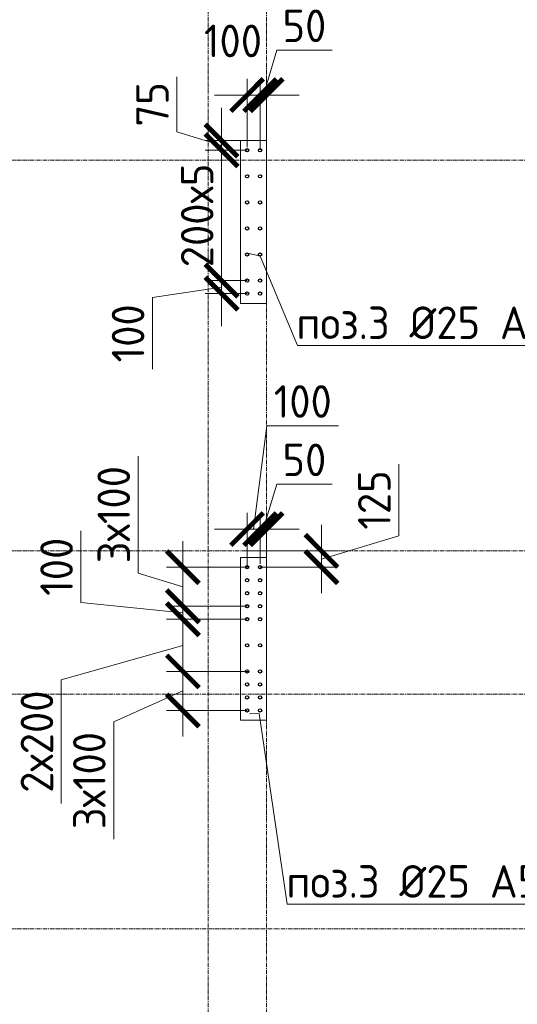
# Model space of a CAD drawing. Header units: millimetres. Extents: x -56135 to 1694203, y -446411 to -23139.
# Tile 271 of 311: x 967611 to 971435, y -75050 to -67493. Entities that reach past the tile are written whole.
import ezdxf
from ezdxf import colors
from ezdxf.entities.mleader import LeaderData, LeaderLine
from ezdxf.math import Vec2, Vec3

# ---------------------------------------------------------------- set-up
doc = ezdxf.new("R2010")
doc.units = ezdxf.units.MM
for name, pattern in [('01 Штриховая _4 мм_', [6, 3.5, -2.5]), ('______5', [1100, 800, -100, 100, -100]), ('HIDDEN2', [4.7625, 3.175, -1.5875]), ('осевая', [50.8, 31.75, -6.35, 6.35, -6.35])]:
    doc.linetypes.add(name, pattern=pattern)
for name, color, linetype, lineweight in [('1 Стены', 3, 'Continuous', 30), ('Оси', 40, '______5', 18), ('подоснова', 151, 'Continuous', 5), ('РАЗМЕРЫ', 1, 'Continuous', 9), ('СТЕНЫ', 3, 'Continuous', 30)]:
    doc.layers.add(name, color=color, linetype=linetype, lineweight=lineweight)
doc.styles.add('GOST-2.304_Type-B', font='GOST_Common.ttf')
doc.dimstyles.new('СПДС', dxfattribs={"dimscale": 100, "dimtxt": 2.5, "dimasz": 2.5, "dimexe": 1.25, "dimexo": 0, "dimtad": 1, "dimdec": 0, "dimtxsty": 'GOST-2.304_Type-B', "dimblk": 'ARCHTICK', "dimcen": 2.5, "dimdle": 2, "dimadec": 0, "dimazin": 2, "dimtfac": 0.75, "dimtdec": 0, "dimtmove": 1, "dimatfit": 3, "dimfxl": 1, "dimtolj": 1, "dimarcsym": 1})

# ---------------------------------------------------------------- blocks, each defined once
blk = doc.blocks.new('оси 2.2-2.3')
at = {"layer": 'Оси', "color": 16, "linetype": 'осевая', "lineweight": 0, "transparency": 33554687}
for p, q in [((482754.9, -105027.5), (482754.9, -134138.1)), ((483204.9, -105027.5), (483204.9, -134138.1)), ((468076.3, -113595.4), (524372.9, -113595.4)), ((468076.3, -116595.4), (524372.9, -116595.4)), ((468076.3, -117695.4), (524372.9, -117695.4)), ((468076.3, -119495.4), (524372.9, -119495.4))]:
    blk.add_line(p, q, dxfattribs=at)
blk = doc.blocks.new('стены тп')
at = {"layer": '1 Стены', "color": 252, "linetype": 'HIDDEN2', "lineweight": 0, "true_color": 0x939598}
for p, q in [((871140.6, -194475.6), (871140.6, -195725.6)), ((871340.6, -194475.6), (871140.6, -194475.6)), ((871340.6, -195725.6), (871340.6, -194475.6)), ((871140.6, -195725.6), (871340.6, -195725.6)), ((871140.6, -197675.6), (871140.6, -198925.6)), ((871340.6, -197675.6), (871140.6, -197675.6)), ((871340.6, -198925.6), (871340.6, -197675.6)), ((871140.6, -198925.6), (871340.6, -198925.6))]:
    blk.add_line(p, q, dxfattribs=at)
blk = doc.blocks.new('_ArchTick')
at = {"color": 0, "linetype": 'ByBlock', "const_width": 0.15}
blk.add_lwpolyline([(-0.5, -0.5), (0.5, 0.5)], dxfattribs=at)
blk = doc.blocks.new('*D1780')
at = {"layer": 'DEFPOINTS', "color": 0, "transparency": 16777216}
for p in [(968865.1, -72495), (969358.2, -72495, -360), (969358.2, -72795, -360)]:
    blk.add_point(p, dxfattribs=at)
at = {"layer": 'РАЗМЕРЫ', "color": 0, "lineweight": -2, "transparency": 16777216}
for p, q in [((968865.1, -72995), (968865.1, -72295)), ((969358.2, -72495), (968740.1, -72495)), ((968865.1, -72645), (968333.9, -72883.2)), ((969358.2, -72795), (968740.1, -72795)), ((968333.9, -72883.2), (968333.9, -73783.2))]:
    blk.add_line(p, q, dxfattribs=at)
at = {"layer": 'РАЗМЕРЫ', "color": 0, "lineweight": -2, "transparency": 16777216, "xscale": 250, "yscale": 250, "zscale": 250}
for p, rotation in [((968865.1, -72495), 90), ((968865.1, -72795), 270)]:
    blk.add_blockref('_ArchTick', p, dxfattribs=dict(at, rotation=rotation))
at = {"layer": 'РАЗМЕРЫ', "color": 0, "transparency": 16777216, "insert": (968146.4, -73333.2), "char_height": 250, "attachment_point": 5, "rotation": 90, "style": 'GOST-2.304_Type-B'}
blk.add_mtext('\\A1;3х100', dxfattribs=at)
blk = doc.blocks.new('*D1781')
at = {"layer": 'DEFPOINTS', "color": 0, "transparency": 16777216}
for p in [(968865.1, -71695), (969358.2, -71695, -360), (969358.2, -71995, -360)]:
    blk.add_point(p, dxfattribs=at)
at = {"layer": 'РАЗМЕРЫ', "color": 0, "lineweight": -2, "transparency": 16777216}
for p, q in [((968521.4, -71741.9), (968521.4, -70841.9)), ((968865.1, -72195), (968865.1, -71495)), ((969358.2, -71695), (968740.1, -71695)), ((968865.1, -71845), (968521.4, -71741.9)), ((969358.2, -71995), (968740.1, -71995))]:
    blk.add_line(p, q, dxfattribs=at)
at = {"layer": 'РАЗМЕРЫ', "color": 0, "lineweight": -2, "transparency": 16777216, "xscale": 250, "yscale": 250, "zscale": 250}
for p, rotation in [((968865.1, -71695), 90), ((968865.1, -71995), 270)]:
    blk.add_blockref('_ArchTick', p, dxfattribs=dict(at, rotation=rotation))
at = {"layer": 'РАЗМЕРЫ', "color": 0, "transparency": 16777216, "insert": (968333.9, -71291.9), "char_height": 250, "attachment_point": 5, "rotation": 90, "style": 'GOST-2.304_Type-B'}
blk.add_mtext('\\A1;3х100', dxfattribs=at)
blk = doc.blocks.new('*D1782')
at = {"layer": 'DEFPOINTS', "color": 0, "transparency": 16777216}
for p in [(969358.2, -72095, -360), (968865.1, -72495), (969378.2, -72495, -360)]:
    blk.add_point(p, dxfattribs=at)
at = {"layer": 'РАЗМЕРЫ', "color": 0, "lineweight": -2, "transparency": 16777216}
for p, q in [((968865.1, -71895), (968865.1, -72695)), ((969358.2, -72095), (968740.1, -72095)), ((968865.1, -72295), (967931.1, -72559.3)), ((969378.2, -72495), (968740.1, -72495)), ((967931.1, -72559.3), (967931.1, -73509.3))]:
    blk.add_line(p, q, dxfattribs=at)
at = {"layer": 'РАЗМЕРЫ', "color": 0, "lineweight": -2, "transparency": 16777216, "xscale": 250, "yscale": 250, "zscale": 250}
for p, rotation in [((968865.1, -72095), 90), ((968865.1, -72495), 270)]:
    blk.add_blockref('_ArchTick', p, dxfattribs=dict(at, rotation=rotation))
at = {"layer": 'РАЗМЕРЫ', "color": 0, "transparency": 16777216, "insert": (967743.6, -73034.3), "char_height": 250, "attachment_point": 5, "rotation": 90, "style": 'GOST-2.304_Type-B'}
blk.add_mtext('\\A1;2х200', dxfattribs=at)
blk = doc.blocks.new('*D1723')
at = {"layer": 'DEFPOINTS', "color": 0, "transparency": 16777216}
for p in [(968865.1, -71995), (969246.8, -71995), (969262.5, -72095)]:
    blk.add_point(p, dxfattribs=at)
at = {"layer": 'РАЗМЕРЫ', "color": 0, "lineweight": -2, "transparency": 16777216}
for p, q in [((968082.2, -71966.9), (968082.2, -71416.9)), ((968865.1, -71995), (968865.1, -71745)), ((968865.1, -72045), (968082.2, -71966.9)), ((969246.8, -71995), (968740.1, -71995)), ((968865.1, -72095), (968865.1, -71995)), ((968865.1, -72095), (968865.1, -71995)), ((969262.5, -72095), (968740.1, -72095)), ((968865.1, -72095), (968865.1, -72345))]:
    blk.add_line(p, q, dxfattribs=at)
at = {"layer": 'РАЗМЕРЫ', "color": 0, "lineweight": -2, "transparency": 16777216, "xscale": 250, "yscale": 250, "zscale": 250}
for p, rotation in [((968865.1, -71995), 270), ((968865.1, -72095), 90)]:
    blk.add_blockref('_ArchTick', p, dxfattribs=dict(at, rotation=rotation))
at = {"layer": 'РАЗМЕРЫ', "color": 0, "transparency": 16777216, "insert": (967894.7, -71691.9), "char_height": 250, "attachment_point": 5, "rotation": 90, "style": 'GOST-2.304_Type-B'}
blk.add_mtext('\\A1;100', dxfattribs=at)
blk = doc.blocks.new('*D1783')
at = {"layer": 'DEFPOINTS', "color": 0, "transparency": 16777216}
for p in [(969339.8, -71570, -360), (969929.7, -71570), (969458.5, -71695, -360)]:
    blk.add_point(p, dxfattribs=at)
at = {"layer": 'РАЗМЕРЫ', "color": 0, "lineweight": -2, "transparency": 16777216}
for p, q in [((970523.4, -71454.4), (970523.4, -70904.4)), ((969929.7, -71895), (969929.7, -71370)), ((969929.7, -71632.5), (970523.4, -71454.4)), ((969339.8, -71570), (970054.7, -71570)), ((969458.5, -71695), (970054.7, -71695))]:
    blk.add_line(p, q, dxfattribs=at)
at = {"layer": 'РАЗМЕРЫ', "color": 0, "lineweight": -2, "transparency": 16777216, "xscale": 250, "yscale": 250, "zscale": 250}
for p, rotation in [((969929.7, -71570), 90), ((969929.7, -71695), 270)]:
    blk.add_blockref('_ArchTick', p, dxfattribs=dict(at, rotation=rotation))
at = {"layer": 'РАЗМЕРЫ', "color": 0, "transparency": 16777216, "insert": (970335.9, -71179.4), "char_height": 250, "attachment_point": 5, "rotation": 90, "style": 'GOST-2.304_Type-B'}
blk.add_mtext('\\A1;125', dxfattribs=at)
blk = doc.blocks.new('*D1724')
at = {"layer": 'DEFPOINTS', "color": 0, "transparency": 16777216}
for p in [(969458.5, -71402.8), (969508, -71581.7), (969458.5, -71670)]:
    blk.add_point(p, dxfattribs=at)
at = {"layer": 'РАЗМЕРЫ', "color": 0, "lineweight": -2, "transparency": 16777216}
for p, q in [((969483.3, -71402.8), (969586.4, -71059)), ((969586.4, -71059), (970011.4, -71059)), ((969458.5, -71670), (969458.5, -71277.8)), ((969508, -71581.7), (969508, -71277.8)), ((969458.5, -71402.8), (969208.5, -71402.8)), ((969508, -71402.8), (969458.5, -71402.8)), ((969508, -71402.8), (969458.5, -71402.8)), ((969508, -71402.8), (969758, -71402.8))]:
    blk.add_line(p, q, dxfattribs=at)
at = {"layer": 'РАЗМЕРЫ', "color": 0, "lineweight": -2, "transparency": 16777216, "xscale": 250, "yscale": 250, "zscale": 250}
blk.add_blockref('_ArchTick', (969458.5, -71402.8), dxfattribs=at)
at = {"layer": 'РАЗМЕРЫ', "color": 0, "lineweight": -2, "transparency": 16777216, "xscale": 250, "yscale": 250, "zscale": 250, "rotation": 180}
blk.add_blockref('_ArchTick', (969508, -71402.8), dxfattribs=at)
at = {"layer": 'РАЗМЕРЫ', "color": 0, "transparency": 16777216, "insert": (969798.9, -70871.5), "char_height": 250, "attachment_point": 5, "style": 'GOST-2.304_Type-B'}
blk.add_mtext('\\A1;50', dxfattribs=at)
blk = doc.blocks.new('_None')
blk = doc.blocks.new('*D1784')
at = {"layer": 'DEFPOINTS', "color": 0, "transparency": 16777216}
for p in [(969371.4, -68420, -360), (969162.6, -68495), (969358.3, -68495, -360)]:
    blk.add_point(p, dxfattribs=at)
at = {"layer": 'РАЗМЕРЫ', "color": 0, "lineweight": -2, "transparency": 16777216}
for p, q in [((968818.9, -68354.4), (968818.9, -67930.5)), ((969162.6, -68420), (969162.6, -68170)), ((969162.6, -68457.5), (968818.9, -68354.4)), ((969371.4, -68420), (969037.6, -68420)), ((969162.6, -68420), (969162.6, -68495)), ((969162.6, -68420), (969162.6, -68495)), ((969358.3, -68495), (969037.6, -68495)), ((969162.6, -68495), (969162.6, -68745))]:
    blk.add_line(p, q, dxfattribs=at)
at = {"layer": 'РАЗМЕРЫ', "color": 0, "lineweight": -2, "transparency": 16777216, "xscale": 250, "yscale": 250, "zscale": 250}
for p, rotation in [((969162.6, -68420), 270), ((969162.6, -68495), 90)]:
    blk.add_blockref('_ArchTick', p, dxfattribs=dict(at, rotation=rotation))
at = {"layer": 'РАЗМЕРЫ', "color": 0, "transparency": 16777216, "insert": (968631.4, -68142.4), "char_height": 250, "attachment_point": 5, "rotation": 90, "style": 'GOST-2.304_Type-B'}
blk.add_mtext('\\A1;75', dxfattribs=at)
blk = doc.blocks.new('*D1785')
at = {"layer": 'DEFPOINTS', "color": 0, "transparency": 16777216}
for p in [(969358.3, -68495, -360), (969162.6, -69495), (969358.3, -69495, -360)]:
    blk.add_point(p, dxfattribs=at)
at = {"layer": 'РАЗМЕРЫ', "color": 0, "lineweight": -2, "transparency": 16777216}
for p, q in [((969162.6, -68295), (969162.6, -69695)), ((969358.3, -68495), (969037.6, -68495)), ((969358.3, -69495), (969037.6, -69495))]:
    blk.add_line(p, q, dxfattribs=at)
at = {"layer": 'РАЗМЕРЫ', "color": 0, "lineweight": -2, "transparency": 16777216, "xscale": 250, "yscale": 250, "zscale": 250}
for p, rotation in [((969162.6, -68495), 90), ((969162.6, -69495), 270)]:
    blk.add_blockref('_ArchTick', p, dxfattribs=dict(at, rotation=rotation))
at = {"layer": 'РАЗМЕРЫ', "color": 0, "transparency": 16777216, "insert": (968975.1, -68995), "char_height": 250, "attachment_point": 5, "rotation": 90, "style": 'GOST-2.304_Type-B'}
blk.add_mtext('\\A1;200х5', dxfattribs=at)
blk = doc.blocks.new('*D1786')
at = {"layer": 'DEFPOINTS', "color": 0, "transparency": 16777216}
for p in [(969358.3, -69495, -360), (969162.6, -69595), (969358.3, -69595, -360)]:
    blk.add_point(p, dxfattribs=at)
at = {"layer": 'РАЗМЕРЫ', "color": 0, "lineweight": -2, "transparency": 16777216}
for p, q in [((969162.6, -69495), (969162.6, -69245)), ((969358.3, -69495), (969037.6, -69495)), ((969162.6, -69495), (969162.6, -69595)), ((969162.6, -69495), (969162.6, -69595)), ((969162.6, -69545), (968631.4, -69625.1)), ((969358.3, -69595), (969037.6, -69595)), ((969162.6, -69595), (969162.6, -69845)), ((968631.4, -69625.1), (968631.4, -70175.1))]:
    blk.add_line(p, q, dxfattribs=at)
at = {"layer": 'РАЗМЕРЫ', "color": 0, "lineweight": -2, "transparency": 16777216, "xscale": 250, "yscale": 250, "zscale": 250}
for p, rotation in [((969162.6, -69495), 270), ((969162.6, -69595), 90)]:
    blk.add_blockref('_ArchTick', p, dxfattribs=dict(at, rotation=rotation))
at = {"layer": 'РАЗМЕРЫ', "color": 0, "transparency": 16777216, "insert": (968443.9, -69900.1), "char_height": 250, "attachment_point": 5, "rotation": 90, "style": 'GOST-2.304_Type-B'}
blk.add_mtext('\\A1;100', dxfattribs=at)
blk = doc.blocks.new('*D1787')
at = {"layer": 'DEFPOINTS', "color": 0, "transparency": 16777216}
for p in [(969458.7, -68071.3), (969508.3, -68420, -360), (969458.7, -68495, -360)]:
    blk.add_point(p, dxfattribs=at)
at = {"layer": 'РАЗМЕРЫ', "color": 0, "lineweight": -2, "transparency": 16777216}
for p, q in [((969483.5, -68071.3), (969586.6, -67727.5)), ((969586.6, -67727.5), (970011.6, -67727.5)), ((969458.7, -68495), (969458.7, -67946.3)), ((969508.3, -68420), (969508.3, -67946.3)), ((969458.7, -68071.3), (969208.7, -68071.3)), ((969508.3, -68071.3), (969458.7, -68071.3)), ((969508.3, -68071.3), (969458.7, -68071.3)), ((969508.3, -68071.3), (969758.3, -68071.3))]:
    blk.add_line(p, q, dxfattribs=at)
at = {"layer": 'РАЗМЕРЫ', "color": 0, "lineweight": -2, "transparency": 16777216, "xscale": 250, "yscale": 250, "zscale": 250}
blk.add_blockref('_ArchTick', (969458.7, -68071.3), dxfattribs=at)
at = {"layer": 'РАЗМЕРЫ', "color": 0, "lineweight": -2, "transparency": 16777216, "xscale": 250, "yscale": 250, "zscale": 250, "rotation": 180}
blk.add_blockref('_ArchTick', (969508.3, -68071.3), dxfattribs=at)
at = {"layer": 'РАЗМЕРЫ', "color": 0, "transparency": 16777216, "insert": (969799.1, -67540), "char_height": 250, "attachment_point": 5, "style": 'GOST-2.304_Type-B'}
blk.add_mtext('\\A1;50', dxfattribs=at)
blk = doc.blocks.new('*D1788')
at = {"layer": 'DEFPOINTS', "color": 0, "transparency": 16777216}
for p in [(969358.3, -68071.3), (969358.3, -68470, -360), (969458.7, -68495, -360)]:
    blk.add_point(p, dxfattribs=at)
at = {"layer": 'РАЗМЕРЫ', "color": 0, "lineweight": -2, "transparency": 16777216}
for p, q in [((969358.3, -68470), (969358.3, -67946.3)), ((969458.7, -68495), (969458.7, -67946.3)), ((969358.3, -68071.3), (969108.3, -68071.3)), ((969458.7, -68071.3), (969358.3, -68071.3)), ((969458.7, -68071.3), (969708.7, -68071.3))]:
    blk.add_line(p, q, dxfattribs=at)
at = {"layer": 'РАЗМЕРЫ', "color": 0, "lineweight": -2, "transparency": 16777216, "xscale": 250, "yscale": 250, "zscale": 250}
blk.add_blockref('_ArchTick', (969358.3, -68071.3), dxfattribs=at)
at = {"layer": 'РАЗМЕРЫ', "color": 0, "lineweight": -2, "transparency": 16777216, "xscale": 250, "yscale": 250, "zscale": 250, "rotation": 180}
blk.add_blockref('_ArchTick', (969458.7, -68071.3), dxfattribs=at)
at = {"layer": 'РАЗМЕРЫ', "color": 0, "transparency": 16777216, "insert": (969250.3, -67655.9), "char_height": 250, "attachment_point": 5, "style": 'GOST-2.304_Type-B'}
blk.add_mtext('\\A1;100', dxfattribs=at)
blk = doc.blocks.new('*D1735')
at = {"layer": 'DEFPOINTS', "color": 0, "transparency": 16777216}
for p in [(969358.2, -71402.8), (969358.2, -71695, -360), (969458.5, -71670)]:
    blk.add_point(p, dxfattribs=at)
at = {"layer": 'РАЗМЕРЫ', "color": 0, "lineweight": -2, "transparency": 16777216}
for p, q in [((969408.3, -71402.8), (969511.5, -70610.6)), ((969511.5, -70610.6), (970061.5, -70610.6)), ((969358.2, -71695), (969358.2, -71277.8)), ((969458.5, -71670), (969458.5, -71277.8)), ((969358.2, -71402.8), (969108.2, -71402.8)), ((969458.5, -71402.8), (969358.2, -71402.8)), ((969458.5, -71402.8), (969358.2, -71402.8)), ((969458.5, -71402.8), (969708.5, -71402.8))]:
    blk.add_line(p, q, dxfattribs=at)
at = {"layer": 'РАЗМЕРЫ', "color": 0, "lineweight": -2, "transparency": 16777216, "xscale": 250, "yscale": 250, "zscale": 250}
blk.add_blockref('_ArchTick', (969358.2, -71402.8), dxfattribs=at)
at = {"layer": 'РАЗМЕРЫ', "color": 0, "lineweight": -2, "transparency": 16777216, "xscale": 250, "yscale": 250, "zscale": 250, "rotation": 180}
blk.add_blockref('_ArchTick', (969458.5, -71402.8), dxfattribs=at)
at = {"layer": 'РАЗМЕРЫ', "color": 0, "transparency": 16777216, "insert": (969786.5, -70423.1), "char_height": 250, "attachment_point": 5, "style": 'GOST-2.304_Type-B'}
blk.add_mtext('\\A1;100', dxfattribs=at)
blk = doc.blocks.new('стены  тп')
at = {"layer": 'СТЕНЫ', "color": 251, "linetype": '01 Штриховая _4 мм_', "lineweight": 0, "true_color": 0x636466}
for p, q in [((551262.3, -323575.7, 3100), (551262.3, -324825.7, 3100)), ((551462.3, -323575.7, 3100), (551262.3, -323575.7, 3100)), ((551462.3, -324825.7, 3100), (551462.3, -323575.7, 3100)), ((551262.3, -324825.7, 3100), (551462.3, -324825.7, 3100)), ((551262.3, -326775.7, 3100), (551262.3, -328025.7, 3100)), ((551462.3, -326775.7, 3100), (551262.3, -326775.7, 3100)), ((551462.3, -328025.7, 3100), (551462.3, -326775.7, 3100)), ((551262.3, -328025.7, 3100), (551462.3, -328025.7, 3100))]:
    blk.add_line(p, q, dxfattribs=at)
blk = doc.blocks.new('прпрп')
at = {"layer": '1 Стены', "color": 252, "lineweight": 0, "true_color": 0x939598}
for p, q in [((969308.3, -68420, -360), (969508.3, -68420, -360)), ((969308.3, -69670, -360), (969308.3, -68420, -360)), ((969508.3, -68420, -360), (969508.3, -69670, -360)), ((969508.3, -69670, -360), (969308.3, -69670, -360)), ((969308.3, -72870, -360), (969308.3, -71620, -360)), ((969508.3, -71620, -360), (969508.3, -72870, -360)), ((969508.3, -72870, -360), (969308.3, -72870, -360))]:
    blk.add_line(p, q, dxfattribs=at)
at = {"layer": 'РАЗМЕРЫ', "color": 1, "linetype": 'Continuous', "lineweight": 30}
for centre in [(969358.3, -68495, -360), (969458.7, -68495, -360), (969358.3, -68695, -360), (969458.7, -68695, -360), (969358.3, -68895, -360), (969458.7, -68895, -360), (969358.3, -69095, -360), (969458.7, -69095, -360), (969358.3, -69295, -360), (969458.7, -69295, -360), (969358.3, -69495, -360), (969458.7, -69495, -360), (969358.3, -69595, -360), (969458.7, -69595, -360), (969358.2, -71695, -360), (969458.5, -71695, -360), (969358.2, -71795, -360), (969458.5, -71795, -360), (969358.2, -71895, -360), (969458.5, -71895, -360), (969358.2, -71995, -360), (969458.5, -71995, -360), (969358.2, -72095, -360), (969458.5, -72095, -360), (969358.2, -72295, -360), (969458.5, -72295, -360), (969358.2, -72495, -360), (969458.5, -72495, -360), (969358.2, -72595, -360), (969458.5, -72595, -360), (969358.2, -72695, -360), (969458.5, -72695, -360), (969358.2, -72795, -360), (969458.5, -72795, -360)]:
    blk.add_circle(centre, 12.5, dxfattribs=at)
at = {"layer": 'РАЗМЕРЫ', "color": 1}
for name, p in [('оси 2.2-2.3', (486303.3, 45025.4)), ('стены тп', (98167.6, 126055.6))]:
    blk.add_blockref(name, p, dxfattribs=at)
at = {"layer": 'РАЗМЕРЫ'}
blk.add_blockref('стены  тп', (418045.9, 255155.8, -3100), dxfattribs=at)
for base, p1, p2, picture, middle in [((969458.7, -68071.3), (969508.3, -68420, -360), (969458.7, -68495, -360), '*D1787', (969649.1, -67540)), ((969458.5163, -71402.7858), (969508.0222, -71581.7084), (969458.5163, -71669.9932), '*D1724', (969648.8943, -70871.5358))]:
    dim = blk.add_linear_dim(base=base, p1=p1, p2=p2, dimstyle='СПДС', dxfattribs=at)
    dim.commit()
    dim.dimension.update_dxf_attribs({"geometry": picture, "text_midpoint": middle})
for base, p1, p2, picture, middle in [((969358.3, -68071.3), (969458.7, -68495, -360), (969358.3, -68470, -360), '*D1788', (969250.3, -67843.4)), ((969358.2, -71402.8), (969458.5, -71670), (969358.2, -71695, -360), '*D1735', (969574, -70610.6))]:
    dim = blk.add_linear_dim(base=base, p1=p1, p2=p2, dimstyle='СПДС', dxfattribs=at)
    dim.commit()
    dim.dimension.update_dxf_attribs({"geometry": picture, "text_midpoint": middle, "dimtype": 128})
for base, p1, p2, picture, middle in [((969162.6, -68495), (969371.4, -68420, -360), (969358.3, -68495, -360), '*D1784', (968631.4, -68291.9)), ((969929.7, -71570), (969458.5, -71695, -360), (969339.8, -71570, -360), '*D1783', (970335.9, -71391.9))]:
    dim = blk.add_linear_dim(base=base, p1=p1, p2=p2, angle=90, dimstyle='СПДС', dxfattribs=at)
    dim.commit()
    dim.dimension.update_dxf_attribs({"geometry": picture, "text_midpoint": middle})
for base, p1, p2, text, picture, middle in [((969162.6, -69495), (969358.3, -68495, -360), (969358.3, -69495, -360), '200х5', '*D1785', (968975.1, -68995)), ((968865.1, -71695), (969358.2, -71995, -360), (969358.2, -71695, -360), '3х100', '*D1781', (968333.9, -71679.4))]:
    dim = blk.add_linear_dim(base=base, p1=p1, p2=p2, angle=90, text=text, dimstyle='СПДС', dxfattribs=at)
    dim.commit()
    dim.dimension.update_dxf_attribs({"geometry": picture, "text_midpoint": middle})
for base, p1, p2, picture, middle in [((969162.6, -69595), (969358.3, -69495, -360), (969358.3, -69595, -360), '*D1786', (968631.4, -69687.6)), ((968865.1, -71995), (969262.5, -72095), (969246.8, -71995), '*D1723', (968082.2, -71904.4))]:
    dim = blk.add_linear_dim(base=base, p1=p1, p2=p2, angle=90, dimstyle='СПДС', dxfattribs=at)
    dim.commit()
    dim.dimension.update_dxf_attribs({"geometry": picture, "text_midpoint": middle, "dimtype": 128})
for p1, p2, text, picture, middle in [((969358.2, -72095, -360), (969378.2, -72495, -360), '2х200', '*D1782', (967931.1, -72621.8)), ((969358.2, -72795, -360), (969358.2, -72495, -360), '3х100', '*D1780', (968333.9, -72945.7))]:
    dim = blk.add_linear_dim(base=(968865.1, -72495), p1=p1, p2=p2, angle=90, text=text, dimstyle='СПДС', dxfattribs=at)
    dim.commit()
    dim.dimension.update_dxf_attribs({"geometry": picture, "text_midpoint": middle, "dimtype": 128})
at = {"layer": 'подоснова', "color": 4, "ltscale": 0.3}
ml = blk.add_multileader_mtext('Standard', dxfattribs=at)
ml.set_content('{\\C2;поз.3 %%C25 А500С }', color=4, style='GOST-2.304_Type-B')
ml.set_leader_properties(color=256, linetype='ByLayer', lineweight=15)
ml.set_arrow_properties(name='NONE')
ml.build(insert=Vec2(0, 0))
ml.multileader.update_dxf_attribs({"text_left_attachment_type": 6, "text_right_attachment_type": 6, "dogleg_length": 0.1, "arrow_head_size": 18})
ctx = ml.context
ctx.base_point, ctx.char_height, ctx.arrow_head_size, ctx.landing_gap_size, ctx.plane_origin = Vec3(969745, -69994), 250, 18, 20, Vec3(974624.7, -68329.7)
ctx.left_attachment, ctx.right_attachment, ctx.text_align_type = 6, 6, 1
notes = []
notes.append((ctx, [(1, (1, 1, 0), (969744.9, -69994), (1, 0), 0.1, [(1, [(969364.8, -69284.3), (969458.7, -69307.5)], 0, [])])]))
ctx.mtext.insert, ctx.mtext.width, ctx.mtext.alignment, ctx.mtext.flow_direction = Vec3(970956.8, -69694), 4075.871, 2, 5
ml = blk.add_multileader_mtext('Standard', dxfattribs=at)
ml.set_content('{\\C2;поз.3 %%C25 А500С }', color=4, style='GOST-2.304_Type-B')
ml.set_leader_properties(color=256, linetype='ByLayer', lineweight=15)
ml.set_arrow_properties(name='NONE')
ml.build(insert=Vec2(0, 0))
ml.multileader.update_dxf_attribs({"text_left_attachment_type": 6, "text_right_attachment_type": 6, "dogleg_length": 0.1, "arrow_head_size": 18})
ctx = ml.context
ctx.base_point, ctx.char_height, ctx.arrow_head_size, ctx.landing_gap_size, ctx.plane_origin = Vec3(969667.6, -74282.1), 250, 18, 20, Vec3(974624.7, -73564.7)
ctx.left_attachment, ctx.right_attachment, ctx.text_align_type = 6, 6, 1
notes.append((ctx, [(1, (1, 1, 0), (969667.5, -74282.1), (1, 0), 0.1, [(1, [(969378.2, -72820), (969451, -72819.5)], 0, [])])]))
ctx.mtext.insert, ctx.mtext.width, ctx.mtext.alignment, ctx.mtext.flow_direction = Vec3(970879.5, -73982.1), 4075.871, 2, 5
for ctx, leaders in notes:
    for number, flags, end, landing, length, lines in leaders:
        leader = LeaderData()
        leader.index, (leader.has_last_leader_line, leader.has_dogleg_vector, leader.attachment_direction) = number, flags
        leader.last_leader_point, leader.dogleg_vector, leader.dogleg_length = Vec3(end), Vec3(landing), length
        for number, points, colour, breaks in lines:
            line = LeaderLine()
            line.index, line.vertices, line.color, line.breaks = number, Vec3.list(points), colors.encode_raw_color(colour), breaks
            leader.lines.append(line)
        ctx.leaders.append(leader)

msp = doc.modelspace()

# ---------------------------------------------------------------- block references
at = {"layer": 'РАЗМЕРЫ'}
msp.add_blockref('прпрп', (0, 0), dxfattribs=at)

doc.saveas('drawing.dxf')
